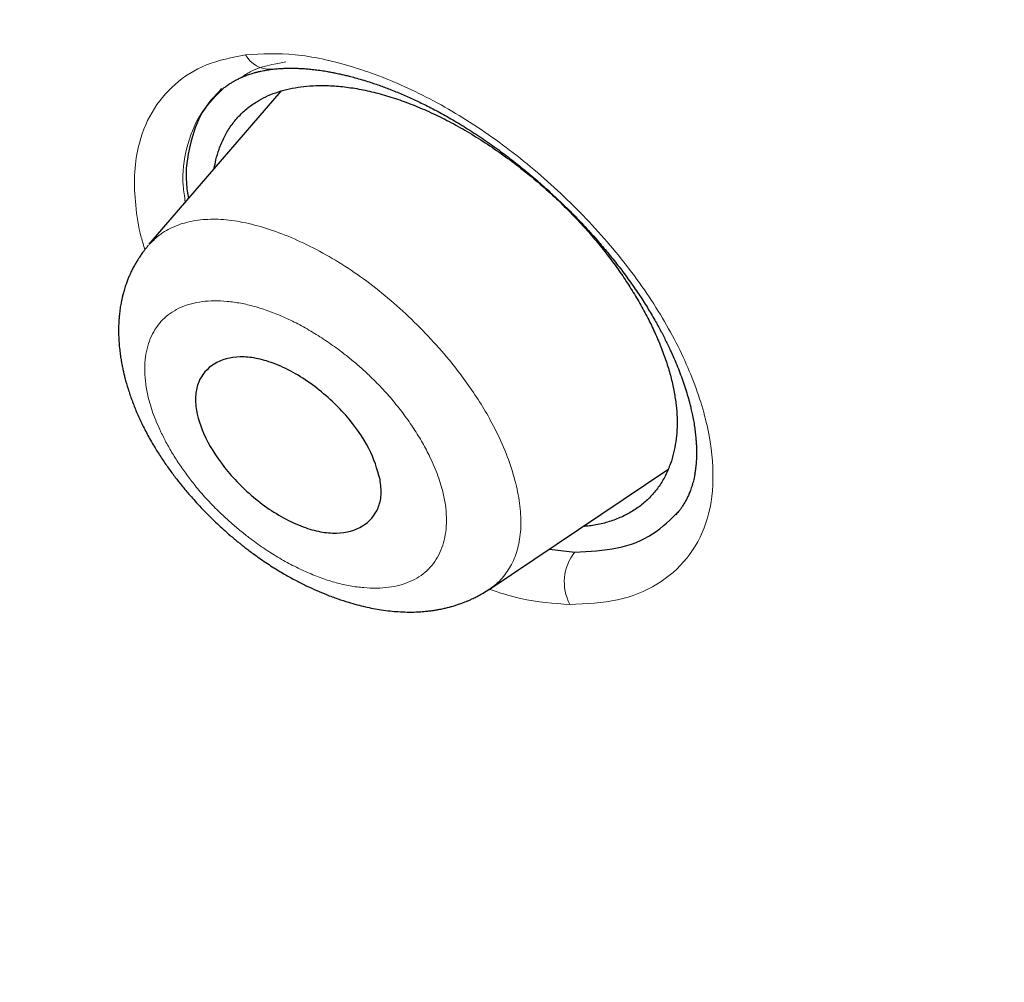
# Model space of a CAD drawing. Header units: millimetres. Extents: x 8 to 428, y 12 to 633.
# Tile 262 of 656: x 389.41 to 397.34, y 172.6 to 180.35. Entities that reach past the tile are written whole.
import ezdxf

# ---------------------------------------------------------------- set-up
doc = ezdxf.new("R2010")
doc.units = ezdxf.units.MM

msp = doc.modelspace()

# ---------------------------------------------------------------- linework, layer by layer
at = {"color": 7, "linetype": 'Continuous', "lineweight": 30}
for p, q in [((391.5143, 179.7759), (390.4518, 178.5435)), ((393.1925, 175.7637), (394.6307, 176.7298)), ((393.6775, 176.0895), (393.8809, 176.0663))]:
    msp.add_line(p, q, dxfattribs=at)
at = {"color": 8, "linetype": 'Continuous', "lineweight": 0}
msp.add_line((393.6736, 176.0869), (393.8809, 176.0663), dxfattribs=at)
for centre, radius, start, end in [((391.4273, 180.1758), 0.2239, 208.21701, 273.24408), ((394.1825, 175.8252), 0.3861, 141.36534, 207.85514)]:
    msp.add_arc(centre, radius, start, end, dxfattribs=at)
at = {"color": 7, "linetype": 'Continuous', "lineweight": 30}
for points, knots in [([(417.6766, 128.7948), (417.7806, 129.4811), (417.9876, 130.8469), (417.9966, 133.1271), (417.8554, 135.5008), (417.5761, 137.9598), (417.1567, 140.7382), (416.5718, 143.8502), (415.8134, 147.2951), (414.8705, 151.2028), (413.7487, 155.5681), (412.5272, 160.3679), (411.2402, 165.2199), (409.8014, 170.1842), (408.4069, 174.4418), (407.1285, 177.944), (406.0527, 180.6406), (404.8278, 183.4145), (403.4127, 186.2721), (401.8581, 189.0438), (400.1715, 191.6963), (398.3909, 194.1861), (396.428, 196.609), (394.3524, 198.9161), (392.2226, 201.0994), (389.7096, 203.5054), (386.8115, 206.0842), (383.5396, 208.7827), (380.2767, 211.3065), (377.031, 213.6727), (373.8111, 215.871), (370.6295, 217.9002), (367.4941, 219.78), (364.3962, 221.5689), (361.3096, 223.3457), (358.2319, 225.0507), (355.1791, 226.6265), (352.1771, 228.0234), (349.2495, 229.2215), (346.4081, 230.2219), (343.6678, 230.99), (341.3537, 231.4221), (339.4535, 231.565), (337.932, 231.4903), (336.5582, 231.1733), (335.3954, 230.5551), (334.4969, 229.6107), (333.8146, 228.3247), (333.3637, 226.7673), (333.2488, 225.5146), (333.1942, 224.9183)], [0, 0, 0, 0, 0.019898, 0.0396, 0.059165, 0.078622, 0.098013, 0.123341, 0.148581, 0.173731, 0.20787, 0.241963, 0.276212, 0.310625, 0.34521, 0.362609, 0.380135, 0.397811, 0.415673, 0.433756, 0.448997, 0.464412, 0.479837, 0.495071, 0.510122, 0.52503, 0.54719, 0.569189, 0.591089, 0.61295, 0.634797, 0.656567, 0.678195, 0.699628, 0.72106, 0.742688, 0.76446, 0.786303, 0.808169, 0.830066, 0.852064, 0.874225, 0.889133, 0.904185, 0.919416, 0.934846, 0.950253, 0.965505, 0.983583, 1, 1, 1, 1]), ([(415.4672, 128.7554), (415.5524, 129.304), (415.7228, 130.4002), (415.7717, 132.2072), (415.7093, 134.0952), (415.5413, 136.0586), (415.2909, 138.0772), (414.9112, 140.5354), (414.3594, 143.4585), (413.6071, 146.8606), (412.73, 150.4732), (411.7455, 154.2814), (410.7117, 158.2604), (409.6492, 162.2604), (408.5083, 166.313), (407.2427, 170.4418), (406.0457, 173.9607), (404.9795, 176.8321), (404.1089, 179.0194), (403.1515, 181.244), (402.0894, 183.5081), (400.9022, 185.8099), (399.682, 187.948), (398.4537, 189.9009), (397.2555, 191.6557), (395.9597, 193.3898), (394.4233, 195.2724), (392.6374, 197.2709), (390.6181, 199.3571), (388.4166, 201.4825), (386.0438, 203.6311), (383.509, 205.7868), (380.9644, 207.8325), (378.4202, 209.7779), (375.6719, 211.7809), (372.7287, 213.8002), (369.6036, 215.8028), (366.5074, 217.6657), (363.4341, 219.4428), (360.371, 221.2033), (357.3289, 222.8822), (354.3265, 224.4234), (351.5786, 225.692), (349.0874, 226.7151), (346.8438, 227.5332), (344.6653, 228.2114), (342.5652, 228.7298), (340.677, 229.0435), (339.0084, 229.1529), (337.5617, 229.0677), (336.3756, 228.7839), (335.4444, 228.3266), (334.7406, 227.7452), (334.1711, 227.0114), (333.6788, 226.0508), (333.3016, 224.8355), (333.0648, 223.3559), (332.9739, 221.7573), (333.0016, 220.0693), (333.1257, 218.3131), (333.3929, 215.9028), (333.8777, 212.7951), (334.6419, 208.9558), (335.5382, 205.0443), (336.5191, 201.0914), (337.5317, 197.1245), (338.5097, 193.3649), (339.4975, 189.7791), (340.5098, 186.361), (341.6309, 182.8841), (342.7286, 179.7783), (343.7654, 177.0671), (344.702, 174.7689), (345.7261, 172.4339), (346.8399, 170.0621), (347.6832, 168.4496), (348.1051, 167.6428)], [0, 0, 0, 0, 0.011709, 0.0234, 0.035079, 0.046745, 0.058401, 0.070053, 0.08835, 0.106637, 0.124908, 0.145647, 0.166375, 0.187119, 0.207887, 0.228673, 0.249479, 0.259892, 0.270315, 0.28075, 0.291198, 0.301658, 0.31213, 0.319994, 0.327864, 0.335737, 0.343609, 0.354092, 0.364563, 0.37502, 0.38755, 0.400066, 0.41258, 0.425091, 0.437599, 0.45323, 0.468841, 0.484431, 0.499999, 0.515569, 0.531166, 0.546782, 0.562408, 0.574915, 0.587424, 0.599934, 0.612454, 0.624987, 0.635443, 0.645912, 0.656393, 0.664263, 0.672136, 0.680006, 0.687871, 0.698343, 0.708803, 0.71925, 0.729685, 0.740108, 0.750521, 0.771326, 0.792113, 0.81288, 0.833624, 0.854353, 0.875091, 0.892532, 0.909986, 0.927451, 0.944927, 0.955919, 0.966921, 0.977933, 0.988958, 1, 1, 1, 1]), ([(363.503, 218.8847), (363.5837, 218.8382), (363.7422, 218.7468), (363.9754, 218.6121), (364.1995, 218.4826), (364.4144, 218.3583), (364.6202, 218.2391), (364.8134, 218.1271), (364.9942, 218.022), (365.1631, 217.9238), (365.3238, 217.8302), (365.4764, 217.7413), (365.6209, 217.657), (365.7572, 217.5773), (365.8853, 217.5023), (366.0053, 217.432), (366.1171, 217.3664), (366.2539, 217.286), (366.419, 217.1889), (366.6844, 217.0324), (367.0219, 216.8326), (367.4334, 216.5878), (367.8502, 216.3383), (368.3802, 216.019), (369.0216, 215.6288), (369.7746, 215.1646), (370.5291, 214.6917), (371.258, 214.2271), (371.9612, 213.7717), (372.6385, 213.3265), (373.3169, 212.8739), (373.9965, 212.4139), (374.6771, 211.9463), (375.3588, 211.4712), (376.0414, 210.9884), (376.7135, 210.5064), (377.3751, 210.0256), (378.0259, 209.5465), (378.6771, 209.0607), (379.3288, 208.5683), (379.9807, 208.0692), (380.5588, 207.621), (381.0629, 207.2258), (381.4933, 206.8856), (381.9249, 206.5415), (382.3048, 206.2361), (382.6332, 205.9701), (382.9097, 205.7448), (383.1883, 205.5165), (383.471, 205.2834), (383.7492, 205.0526), (384.024, 204.8232), (384.2948, 204.5956), (384.5722, 204.3612), (384.7968, 204.1701), (384.9649, 204.0264), (385.0719, 203.9347), (385.1724, 203.8485), (385.2654, 203.7683), (385.3511, 203.6944), (385.4294, 203.6267), (385.5003, 203.5653), (385.5574, 203.5157), (385.6021, 203.4769), (385.6358, 203.4476), (385.666, 203.4213), (385.6924, 203.3984), (385.7156, 203.3781), (385.739, 203.3577), (385.7669, 203.3334), (385.8017, 203.303), (385.8439, 203.2662), (385.8926, 203.2235), (385.947, 203.1759), (386.0312, 203.102), (386.1466, 203.0006), (386.295, 202.8696), (386.4533, 202.7293), (386.6049, 202.5945), (386.7482, 202.4665), (386.8817, 202.3469), (387.0203, 202.2222), (387.1625, 202.0938), (387.3042, 201.9654), (387.4415, 201.8405), (387.5758, 201.7179), (387.7066, 201.598), (387.8334, 201.4813), (387.9519, 201.372), (388.062, 201.2701), (388.1587, 201.1803), (388.243, 201.1018), (388.3156, 201.034), (388.3844, 200.9697), (388.4526, 200.9059), (388.5232, 200.8396), (388.6132, 200.755), (388.7243, 200.6502), (388.8584, 200.5234), (389.0009, 200.388), (389.1518, 200.2441), (389.3108, 200.0918), (389.4757, 199.9329), (389.6743, 199.7408), (389.9017, 199.5192), (390.1713, 199.2545), (390.4499, 198.9783), (390.7367, 198.6913), (391.0471, 198.3776), (391.3831, 198.0341), (391.7463, 197.6578), (392.1072, 197.2785), (392.4682, 196.8936), (392.8292, 196.503), (393.1899, 196.1064), (393.5478, 195.7066), (393.9028, 195.3033), (394.2546, 194.8967), (394.6028, 194.4872), (394.946, 194.0752), (395.2839, 193.6615), (395.6165, 193.2461), (395.9439, 192.8288), (396.2663, 192.4098), (396.5609, 192.019), (396.8299, 191.6557), (397.0753, 191.3191), (397.3202, 190.9776), (397.5647, 190.6311), (397.7645, 190.343), (397.9207, 190.1151), (398.0323, 189.9508), (398.1405, 189.7905), (398.2435, 189.6366), (398.3411, 189.4897), (398.4384, 189.3423), (398.5349, 189.1951), (398.6299, 189.0492), (398.7179, 188.9131), (398.7911, 188.7994), (398.8526, 188.7035), (398.9059, 188.6201), (398.9626, 188.5308), (399.0233, 188.4346), (399.0882, 188.3314), (399.1615, 188.214), (399.2437, 188.0815), (399.3351, 187.9329), (399.4316, 187.7747), (399.552, 187.5757), (399.693, 187.3405), (399.8511, 187.0737), (400.0046, 186.8117), (400.1531, 186.5552), (400.2969, 186.304), (400.4442, 186.0439), (400.5947, 185.7749), (400.7486, 185.4961), (400.8985, 185.2213), (401.0654, 184.9113), (401.248, 184.5674), (401.4447, 184.1904), (401.6359, 183.8178), (401.8227, 183.4479), (402.013, 183.0648), (402.2067, 182.6685), (402.4034, 182.2589), (402.5963, 181.8504), (402.7855, 181.443), (402.9712, 181.0366), (403.1539, 180.6303), (403.3346, 180.222), (403.4837, 179.8795), (403.6028, 179.6025), (403.6925, 179.3923), (403.7819, 179.1808), (403.8709, 178.9688), (403.9575, 178.7607), (404.0404, 178.5598), (404.1188, 178.3684), (404.1933, 178.1854), (404.2565, 178.0291), (404.3093, 177.8977), (404.3525, 177.7897), (404.3941, 177.6854), (404.4347, 177.5832), (404.4755, 177.48), (404.5205, 177.3659), (404.5705, 177.2384), (404.6258, 177.0968), (404.6838, 176.9475), (404.7412, 176.799), (404.7977, 176.6519), (404.853, 176.5071), (404.9091, 176.3596), (404.9645, 176.2133), (405.0177, 176.0719), (405.0713, 175.9288), (405.125, 175.7848), (405.1784, 175.6406), (405.2286, 175.5046), (405.2741, 175.3808), (405.3155, 175.2679), (405.3542, 175.1617), (405.3937, 175.0532), (405.435, 174.9392), (405.4782, 174.8193), (405.5234, 174.6937), (405.5704, 174.5623), (405.622, 174.4175), (405.6784, 174.2584), (405.7393, 174.086), (405.801, 173.9104), (405.8624, 173.7348), (405.9421, 173.5058), (406.0392, 173.2248), (406.1487, 172.9053), (406.2517, 172.6021), (406.3495, 172.3122), (406.4469, 172.0209), (406.528, 171.7765), (406.593, 171.5795), (406.6419, 171.4305), (406.6909, 171.2808), (406.74, 171.1304), (406.7891, 170.9792), (406.8378, 170.8283), (406.8855, 170.6805), (406.9317, 170.5363), (406.9761, 170.3976), (407.0184, 170.2646), (407.0581, 170.1396), (407.0952, 170.0225), (407.1296, 169.9135), (407.1601, 169.8165), (407.188, 169.7278), (407.2146, 169.643), (407.2426, 169.5533), (407.2724, 169.4579), (407.3074, 169.3453), (407.3481, 169.2143), (407.3947, 169.0634), (407.4422, 168.9091), (407.4902, 168.7527), (407.5375, 168.5978), (407.5848, 168.4423), (407.6315, 168.2885), (407.6774, 168.1365), (407.7393, 167.9306), (407.8164, 167.6731), (407.9076, 167.3663), (407.996, 167.0667), (408.0825, 166.7716), (408.2356, 166.2455), (408.4529, 165.4886), (408.73, 164.5034), (409.0009, 163.5219), (409.2665, 162.5435), (409.5274, 161.568), (409.8271, 160.4327), (410.1642, 159.1386), (410.5386, 157.6861), (410.9106, 156.2357), (411.2685, 154.8443), (411.6103, 153.5129), (411.8544, 152.5548), (412.0175, 151.9098), (412.1017, 151.5756), (412.186, 151.2394), (412.2705, 150.9012), (412.3553, 150.5599), (412.4329, 150.2461), (412.5035, 149.9589), (412.5673, 149.6983), (412.6202, 149.4808), (412.6623, 149.3075), (412.6932, 149.1797), (412.7241, 149.0515), (412.7545, 148.9251), (412.7861, 148.7936), (412.8181, 148.6599), (412.8502, 148.5254), (412.8798, 148.4006), (412.9022, 148.3063), (412.9179, 148.24), (412.9274, 148.1999), (412.936, 148.1635), (412.9433, 148.1324), (412.9494, 148.1067), (412.9542, 148.0863), (412.9584, 148.0682), (412.9635, 148.0469), (412.9702, 148.0182), (412.979, 147.9809), (412.9894, 147.9364), (413.0016, 147.8847), (413.0154, 147.8257), (413.0309, 147.7594), (413.048, 147.6861), (413.0797, 147.5499), (413.125, 147.3546), (413.1862, 147.0887), (413.2493, 146.8125), (413.3141, 146.5265), (413.3843, 146.2135), (413.4598, 145.8735), (413.5402, 145.5065), (413.6181, 145.1458), (413.6938, 144.7906), (413.7911, 144.3268), (413.9087, 143.7538), (414.0218, 143.1838), (414.1099, 142.7271), (414.1751, 142.3825), (414.2388, 142.0385), (414.3012, 141.6936), (414.3582, 141.3714), (414.4102, 141.0706), (414.4574, 140.7918), (414.5041, 140.5099), (414.5503, 140.2238), (414.5915, 139.9623), (414.6279, 139.7258), (414.6596, 139.5151), (414.6911, 139.3015), (414.718, 139.1147), (414.7402, 138.9578), (414.7574, 138.8339), (414.7735, 138.7172), (414.7883, 138.6075), (414.8021, 138.5049), (414.8147, 138.4093), (414.8263, 138.3207), (414.8369, 138.2385), (414.8471, 138.1593), (414.8584, 138.0703), (414.8712, 137.9672), (414.8858, 137.8487), (414.9013, 137.7211), (414.9174, 137.5844), (414.9343, 137.4385), (414.9517, 137.285), (414.9692, 137.1257), (414.9866, 136.9627), (415.0069, 136.7658), (415.0298, 136.5347), (415.0545, 136.269), (415.074, 136.0456), (415.0888, 135.8652), (415.0995, 135.7299), (415.1095, 135.5974), (415.1188, 135.4696), (415.1272, 135.3472), (415.1357, 135.2187), (415.1441, 135.0854), (415.1506, 134.9742), (415.155, 134.8952), (415.1577, 134.8472), (415.16, 134.804), (415.1618, 134.769), (415.1632, 134.7415), (415.1643, 134.7208), (415.1651, 134.7032), (415.166, 134.686), (415.167, 134.6662), (415.1681, 134.6421), (415.1695, 134.6139), (415.1712, 134.5782), (415.1732, 134.534), (415.1756, 134.4811), (415.178, 134.4235), (415.1805, 134.3631), (415.1839, 134.275), (415.1881, 134.1581), (415.1927, 134.0108), (415.1968, 133.858), (415.2, 133.711), (415.2023, 133.5702), (415.204, 133.437), (415.205, 133.3043), (415.2054, 133.1759), (415.2052, 133.0553), (415.2045, 132.943), (415.2034, 132.8386), (415.202, 132.7414), (415.2005, 132.6587), (415.199, 132.5894), (415.1976, 132.5322), (415.1962, 132.4777), (415.1946, 132.423), (415.1926, 132.3586), (415.1899, 132.2817), (415.1865, 132.1911), (415.1822, 132.0926), (415.1771, 131.9863), (415.1711, 131.8723), (415.1649, 131.7687), (415.1591, 131.6779), (415.154, 131.6041), (415.1489, 131.5337), (415.1439, 131.4683), (415.1391, 131.408), (415.1345, 131.3529), (415.1302, 131.3033), (415.1263, 131.2592), (415.1228, 131.2208), (415.1197, 131.1879), (415.117, 131.1598), (415.1144, 131.1336), (415.1118, 131.1065), (415.1087, 131.0765), (415.1053, 131.0426), (415.1013, 131.0044), (415.0966, 130.961), (415.0913, 130.9125), (415.0852, 130.8588), (415.0783, 130.8), (415.0705, 130.7361), (415.0618, 130.6674), (415.0524, 130.5952), (415.0424, 130.5221), (415.0291, 130.4284), (415.0125, 130.3171), (414.993, 130.1944), (414.9742, 130.0833), (414.9564, 129.9829), (414.939, 129.8888), (414.9219, 129.8006), (414.9054, 129.7184), (414.8895, 129.6419), (414.8743, 129.5711), (414.8627, 129.5186), (414.8546, 129.4828), (414.8498, 129.4616), (414.8446, 129.4392), (414.8387, 129.4136), (414.8315, 129.3832), (414.8231, 129.3477), (414.8133, 129.3073), (414.8021, 129.2619), (414.794, 129.23), (414.7898, 129.2131)], [0, 0, 0, 0, 0.002478, 0.004863, 0.007153, 0.009349, 0.011451, 0.013459, 0.015266, 0.01699, 0.01863, 0.020186, 0.021659, 0.023048, 0.024354, 0.025576, 0.026715, 0.027771, 0.029757, 0.031759, 0.035874, 0.040057, 0.044305, 0.04857, 0.056184, 0.063798, 0.071411, 0.079023, 0.08582, 0.092618, 0.099414, 0.106211, 0.113008, 0.119804, 0.126601, 0.133397, 0.139856, 0.146315, 0.152774, 0.159233, 0.165692, 0.17215, 0.176411, 0.180671, 0.184937, 0.189238, 0.191963, 0.194704, 0.197462, 0.200251, 0.20312, 0.205746, 0.208438, 0.211196, 0.214019, 0.215143, 0.216217, 0.217217, 0.218144, 0.218998, 0.219779, 0.220486, 0.22112, 0.221488, 0.221825, 0.222129, 0.222392, 0.222613, 0.222826, 0.223092, 0.223448, 0.223869, 0.224356, 0.224908, 0.225497, 0.226882, 0.228367, 0.229951, 0.231635, 0.232921, 0.23426, 0.235651, 0.237094, 0.238543, 0.239924, 0.241236, 0.242599, 0.243878, 0.245073, 0.246185, 0.247213, 0.248006, 0.248741, 0.249419, 0.250096, 0.250813, 0.251568, 0.252833, 0.254194, 0.255651, 0.257179, 0.258799, 0.260509, 0.262227, 0.264885, 0.267492, 0.270527, 0.273489, 0.276377, 0.28018, 0.28398, 0.28778, 0.29158, 0.295458, 0.299338, 0.30322, 0.307106, 0.310997, 0.314893, 0.318782, 0.322656, 0.326526, 0.330392, 0.334256, 0.33812, 0.341159, 0.344231, 0.347341, 0.350491, 0.353681, 0.355184, 0.35669, 0.358147, 0.359539, 0.360865, 0.362128, 0.363532, 0.364846, 0.36607, 0.367203, 0.367911, 0.368649, 0.369452, 0.370319, 0.37125, 0.372246, 0.373502, 0.374849, 0.376284, 0.377807, 0.380273, 0.382708, 0.385093, 0.38743, 0.389717, 0.391957, 0.394535, 0.397068, 0.399576, 0.402059, 0.405565, 0.409022, 0.412436, 0.415844, 0.419252, 0.423056, 0.426861, 0.430668, 0.434475, 0.438284, 0.442093, 0.445932, 0.449832, 0.451811, 0.453807, 0.455817, 0.457843, 0.459862, 0.46177, 0.463601, 0.465353, 0.467027, 0.468099, 0.469137, 0.47014, 0.471108, 0.472086, 0.47312, 0.474409, 0.475775, 0.477218, 0.478737, 0.480087, 0.481491, 0.482947, 0.484379, 0.485755, 0.487076, 0.488563, 0.489972, 0.491305, 0.492562, 0.493619, 0.494636, 0.495701, 0.496822, 0.497999, 0.499232, 0.500521, 0.501866, 0.503494, 0.505199, 0.506936, 0.508661, 0.510372, 0.513697, 0.51697, 0.519851, 0.522716, 0.525615, 0.528547, 0.530027, 0.531515, 0.533012, 0.534517, 0.536031, 0.537554, 0.539053, 0.54048, 0.541897, 0.543234, 0.544492, 0.54567, 0.546769, 0.547788, 0.548603, 0.54945, 0.550355, 0.551319, 0.552341, 0.553767, 0.555293, 0.556919, 0.558455, 0.560048, 0.561628, 0.56319, 0.564734, 0.566261, 0.569472, 0.5726, 0.575646, 0.578649, 0.581652, 0.591807, 0.601962, 0.612117, 0.622273, 0.632427, 0.642582, 0.657814, 0.673047, 0.688281, 0.703514, 0.716918, 0.730322, 0.733834, 0.737367, 0.740925, 0.744508, 0.748117, 0.751783, 0.754501, 0.757272, 0.760097, 0.761447, 0.76281, 0.764184, 0.765551, 0.766856, 0.768395, 0.769832, 0.771168, 0.772401, 0.772857, 0.773297, 0.77369, 0.774024, 0.774298, 0.774514, 0.77468, 0.774879, 0.775201, 0.7756, 0.776077, 0.776632, 0.777265, 0.777975, 0.778763, 0.779625, 0.782363, 0.785056, 0.788204, 0.791288, 0.794308, 0.798347, 0.802327, 0.806249, 0.810112, 0.813935, 0.821442, 0.828949, 0.83277, 0.836591, 0.840413, 0.844244, 0.848133, 0.851232, 0.854369, 0.857545, 0.860775, 0.864084, 0.866449, 0.868853, 0.871296, 0.873775, 0.87528, 0.876705, 0.87805, 0.879315, 0.8805, 0.881606, 0.882632, 0.883579, 0.884465, 0.885389, 0.886679, 0.888061, 0.889533, 0.891145, 0.892854, 0.894659, 0.896552, 0.898477, 0.900426, 0.903536, 0.906702, 0.909926, 0.911559, 0.913206, 0.914815, 0.916362, 0.917847, 0.919269, 0.921052, 0.922725, 0.923353, 0.923957, 0.924491, 0.924943, 0.925251, 0.925506, 0.925707, 0.9259, 0.926144, 0.92644, 0.926788, 0.927189, 0.927766, 0.928425, 0.929155, 0.929906, 0.930672, 0.932437, 0.934278, 0.936195, 0.938187, 0.939835, 0.941532, 0.943256, 0.944902, 0.946456, 0.947892, 0.949239, 0.950498, 0.951667, 0.95246, 0.953206, 0.953905, 0.954599, 0.955355, 0.956441, 0.957637, 0.958941, 0.960355, 0.961878, 0.96351, 0.964523, 0.965546, 0.966501, 0.967385, 0.968212, 0.968965, 0.969644, 0.970249, 0.970779, 0.971229, 0.971606, 0.971942, 0.972313, 0.972731, 0.973192, 0.973722, 0.974326, 0.975004, 0.975756, 0.976582, 0.977481, 0.978453, 0.979498, 0.980551, 0.981578, 0.983517, 0.985355, 0.98691, 0.988383, 0.989774, 0.991084, 0.992313, 0.993462, 0.994532, 0.995522, 0.995851, 0.996171, 0.996489, 0.996877, 0.997347, 0.99789, 0.998513, 0.999216, 1, 1, 1, 1]), ([(391.4407, 179.9524), (391.4553, 179.954), (391.4827, 179.9571), (391.5221, 179.9597), (391.5561, 179.9611), (391.5844, 179.9615), (391.6105, 179.9615), (391.6376, 179.961), (391.6693, 179.9597), (391.7054, 179.9576), (391.7461, 179.9542), (391.7916, 179.9493), (391.8397, 179.9428), (391.8854, 179.9355), (391.9245, 179.9284), (391.9554, 179.9223), (391.9792, 179.9172), (391.9971, 179.9133), (392.013, 179.9097), (392.035, 179.9045), (392.0681, 179.8963), (392.1143, 179.8841), (392.1683, 179.8686), (392.2367, 179.8474), (392.3151, 179.8206), (392.4069, 179.7861), (392.5002, 179.7476), (392.5972, 179.7041), (392.6995, 179.6544), (392.8101, 179.5962), (392.9293, 179.5281), (393.0521, 179.4522), (393.176, 179.3694), (393.2984, 179.2815), (393.4175, 179.1901), (393.5326, 179.0959), (393.6436, 178.9994), (393.7514, 178.8999), (393.8585, 178.7952), (393.9668, 178.6824), (394.0667, 178.5712), (394.1578, 178.4632), (394.2397, 178.3602), (394.3201, 178.2523), (394.396, 178.1429), (394.4645, 178.0363), (394.5238, 177.9368), (394.5742, 177.8454), (394.6182, 177.7596), (394.656, 177.6802), (394.6883, 177.6072), (394.7155, 177.5408), (394.7399, 177.4766), (394.7623, 177.4123), (394.7824, 177.3492), (394.797, 177.2982), (394.8079, 177.2566), (394.817, 177.2196), (394.8269, 177.1754), (394.8366, 177.1258), (394.8451, 177.0747), (394.8516, 177.0254), (394.856, 176.9821), (394.8588, 176.9439), (394.8604, 176.9097), (394.8611, 176.8757), (394.8609, 176.8431), (394.8599, 176.8135), (394.8583, 176.7875), (394.8562, 176.7623), (394.8532, 176.7347), (394.849, 176.7049), (394.8439, 176.6763), (394.8385, 176.6512), (394.8329, 176.6281), (394.8266, 176.6056), (394.8198, 176.584), (394.8127, 176.5638), (394.8058, 176.5458), (394.7988, 176.5292), (394.7912, 176.5123), (394.7836, 176.4965), (394.776, 176.4819), (394.7683, 176.468), (394.7591, 176.4523), (394.7476, 176.4341), (394.7333, 176.4134), (394.7159, 176.3905), (394.7026, 176.3752), (394.6955, 176.367)], [0, 0, 0, 0, 0.011087, 0.020681, 0.02878, 0.035382, 0.040531, 0.046694, 0.053687, 0.061511, 0.070169, 0.079662, 0.089993, 0.099818, 0.107341, 0.113439, 0.118112, 0.121356, 0.123872, 0.127327, 0.133999, 0.142729, 0.153369, 0.164194, 0.18058, 0.196201, 0.213793, 0.230503, 0.24757, 0.267648, 0.288457, 0.310009, 0.332101, 0.353958, 0.375495, 0.396711, 0.417604, 0.438169, 0.459139, 0.48141, 0.504978, 0.523505, 0.542758, 0.562741, 0.583319, 0.602909, 0.621066, 0.637746, 0.652952, 0.668244, 0.68171, 0.693785, 0.70578, 0.718358, 0.730944, 0.742698, 0.748708, 0.756148, 0.765319, 0.776183, 0.787383, 0.798173, 0.808556, 0.816455, 0.824432, 0.832579, 0.840859, 0.848407, 0.854861, 0.860948, 0.868418, 0.877299, 0.885747, 0.893013, 0.899707, 0.907289, 0.914997, 0.921482, 0.927322, 0.933089, 0.93896, 0.94579, 0.950172, 0.955009, 0.961121, 0.968678, 0.977679, 0.98812, 1, 1, 1, 1]), ([(391.0279, 179.7793), (391.0379, 179.7878), (391.0565, 179.8038), (391.0843, 179.8241), (391.109, 179.8405), (391.1303, 179.8533), (391.1478, 179.863), (391.1626, 179.8708), (391.1757, 179.8773), (391.1885, 179.8833), (391.2015, 179.8891), (391.215, 179.8948), (391.2299, 179.9008), (391.2467, 179.9071), (391.2651, 179.9135), (391.2832, 179.9193), (391.2976, 179.9235), (391.3076, 179.9263), (391.315, 179.9283), (391.324, 179.9306), (391.337, 179.9339), (391.3551, 179.938), (391.3785, 179.9428), (391.4074, 179.9479), (391.429, 179.9508), (391.4407, 179.9524)], [0, 0, 0, 0, 0.096825, 0.181299, 0.253386, 0.313043, 0.360228, 0.395489, 0.427739, 0.460019, 0.492331, 0.525122, 0.560973, 0.600307, 0.643132, 0.686282, 0.720686, 0.737454, 0.750588, 0.76741, 0.794106, 0.83069, 0.877181, 0.933607, 1, 1, 1, 1]), ([(390.9781, 179.154), (390.9822, 179.1771), (390.9917, 179.231), (391.0173, 179.3147), (391.0549, 179.4046), (391.1056, 179.4906), (391.1667, 179.5679), (391.2377, 179.6357), (391.3136, 179.69), (391.3926, 179.7326), (391.4732, 179.7653), (391.5598, 179.7908), (391.6515, 179.8089), (391.7478, 179.8197), (391.856, 179.8231), (391.9762, 179.8176), (392.1084, 179.8011), (392.244, 179.774), (392.3829, 179.7362), (392.5251, 179.6878), (392.6696, 179.6293), (392.8151, 179.5611), (392.9608, 179.4835), (393.1064, 179.3966), (393.2518, 179.3007), (393.3951, 179.1972), (393.5345, 179.087), (393.6685, 178.9712), (393.7973, 178.8496), (393.9134, 178.73), (394.0174, 178.6139), (394.1097, 178.5026), (394.1964, 178.3893), (394.2776, 178.2739), (394.3531, 178.1564), (394.4222, 178.0384), (394.4845, 177.9208), (394.5392, 177.8044), (394.5867, 177.6886), (394.6266, 177.5744), (394.6591, 177.4623), (394.6738, 177.3902), (394.6811, 177.3543)], [0, 0, 0, 0, 0.017471, 0.040804, 0.068128, 0.095487, 0.123067, 0.150501, 0.177754, 0.200397, 0.223198, 0.24625, 0.269123, 0.291913, 0.314714, 0.34262, 0.370111, 0.397353, 0.424514, 0.451766, 0.479261, 0.506544, 0.533787, 0.561158, 0.588823, 0.616721, 0.644208, 0.671456, 0.698636, 0.725921, 0.748675, 0.771328, 0.793983, 0.816744, 0.839713, 0.862988, 0.885802, 0.90859, 0.931452, 0.954502, 0.977316, 1, 1, 1, 1]), ([(391.0374, 179.7972), (390.9809, 179.7369), (390.8636, 179.6117), (390.7766, 179.347), (390.7383, 179.1116), (390.7632, 178.9538), (390.7698, 178.9123)], [0, 0, 0, 0, 0.283707, 0.5883478, 0.8920001, 1, 1, 1, 1]), ([(390.4496, 178.5376), (390.4392, 178.5251), (390.4189, 178.5009), (390.3956, 178.4693), (390.3781, 178.4441), (390.3609, 178.4173), (390.3435, 178.3884), (390.3264, 178.3575), (390.3106, 178.3259), (390.2973, 178.2971), (390.2853, 178.269), (390.2732, 178.2378), (390.2608, 178.2023), (390.2495, 178.1654), (390.2408, 178.1321), (390.2336, 178.1013), (390.2266, 178.0669), (390.2195, 178.0244), (390.214, 177.9796), (390.2101, 177.9344), (390.2079, 177.8891), (390.2074, 177.8432), (390.2084, 177.7972), (390.2111, 177.7484), (390.2159, 177.6972), (390.2221, 177.6486), (390.2286, 177.6075), (390.2353, 177.5708), (390.2424, 177.5362), (390.2502, 177.5019), (390.2632, 177.4496), (390.2838, 177.3775), (390.3151, 177.286), (390.352, 177.1933), (390.3947, 177.0992), (390.444, 177.0029), (390.4971, 176.9106), (390.5527, 176.823), (390.6074, 176.7436), (390.6612, 176.6709), (390.706, 176.614), (390.7428, 176.5692), (390.7759, 176.5302), (390.8149, 176.4858), (390.861, 176.4354), (390.9107, 176.3836), (390.9626, 176.3319), (391.0125, 176.2843), (391.0599, 176.241), (391.1015, 176.2045), (391.1364, 176.1748), (391.1647, 176.1514), (391.1871, 176.1332), (391.2085, 176.1162), (391.2337, 176.0965), (391.2665, 176.0715), (391.3072, 176.0414), (391.3546, 176.0078), (391.4054, 175.9735), (391.4719, 175.9307), (391.5505, 175.8835), (391.6397, 175.8346), (391.7229, 175.7929), (391.8028, 175.7562), (391.8853, 175.7218), (391.9707, 175.69), (392.053, 175.6632), (392.1273, 175.6421), (392.1937, 175.6258), (392.2584, 175.6122), (392.3255, 175.6007), (392.3925, 175.592), (392.4614, 175.586), (392.5304, 175.583), (392.5886, 175.5835), (392.6348, 175.5857), (392.6694, 175.5883), (392.7038, 175.5918), (392.7354, 175.5959), (392.7653, 175.6005), (392.797, 175.6062), (392.831, 175.6134), (392.8628, 175.6211), (392.8887, 175.6281), (392.9128, 175.6352), (392.9396, 175.6437), (392.9685, 175.6538), (392.9945, 175.6637), (393.0134, 175.6714), (393.0279, 175.6776), (393.0402, 175.6831), (393.0545, 175.6896), (393.0753, 175.6995), (393.1056, 175.7149), (393.1466, 175.7378), (393.1756, 175.7567), (393.1918, 175.7672)], [0, 0, 0, 0, 0.009789, 0.018976, 0.027109, 0.033334, 0.040098, 0.04901, 0.056887, 0.063434, 0.069921, 0.076924, 0.085357, 0.09483, 0.102442, 0.107896, 0.115517, 0.125664, 0.136222, 0.144969, 0.155433, 0.165958, 0.174892, 0.185356, 0.19789, 0.20815, 0.216806, 0.224376, 0.231807, 0.23912, 0.246502, 0.265576, 0.285587, 0.305504, 0.325632, 0.346655, 0.368697, 0.387124, 0.40519, 0.42218, 0.436728, 0.444772, 0.453886, 0.464616, 0.476961, 0.490921, 0.503436, 0.516524, 0.528154, 0.538107, 0.546386, 0.552994, 0.557934, 0.562074, 0.567804, 0.575264, 0.584452, 0.595368, 0.606987, 0.618139, 0.639041, 0.658076, 0.675582, 0.692229, 0.708925, 0.727862, 0.746142, 0.760974, 0.774846, 0.788157, 0.802023, 0.817462, 0.830825, 0.846173, 0.861651, 0.868464, 0.87613, 0.884231, 0.891121, 0.89715, 0.904118, 0.912301, 0.920045, 0.925875, 0.930283, 0.936714, 0.944528, 0.950716, 0.955342, 0.95821, 0.961166, 0.964269, 0.968488, 0.97639, 0.986895, 1, 1, 1, 1]), ([(392.3134, 176.6517), (392.3182, 176.6084), (392.3277, 176.5233), (392.2936, 176.3863), (392.1847, 176.2611), (392.0061, 176.211), (391.8354, 176.2256), (391.6908, 176.2658), (391.5368, 176.3368), (391.3831, 176.4349), (391.2401, 176.5511), (391.0737, 176.72), (390.9145, 176.9477), (390.8314, 177.1742), (390.8232, 177.333), (390.8556, 177.4702), (390.9651, 177.595), (391.1423, 177.6452), (391.3125, 177.6304), (391.4572, 177.5893), (391.6124, 177.517), (391.768, 177.417), (391.9118, 177.2992), (392.0768, 177.1304), (392.2399, 176.9032), (392.2894, 176.7339), (392.3134, 176.6517)], [0, 0, 0, 0, 0.032495, 0.063949, 0.124943, 0.187267, 0.218478, 0.249627, 0.283691, 0.317081, 0.349532, 0.381253, 0.44214, 0.500344, 0.532652, 0.564058, 0.624902, 0.687199, 0.718271, 0.749443, 0.784112, 0.817865, 0.850702, 0.882375, 0.942923, 1, 1, 1, 1]), ([(394.6811, 177.3543), (394.6868, 177.3188), (394.6983, 177.2478), (394.7052, 177.1459), (394.7045, 177.0476), (394.6953, 176.9534), (394.6779, 176.8631), (394.6509, 176.7721), (394.6129, 176.6822), (394.5622, 176.5963), (394.5011, 176.5197), (394.4296, 176.4523), (394.3483, 176.3946), (394.2581, 176.3468), (394.1593, 176.3098), (394.0558, 176.2833), (393.9819, 176.2745), (393.9465, 176.2702)], [0, 0, 0, 0, 0.059812, 0.119376, 0.178966, 0.23886, 0.299331, 0.360648, 0.43317, 0.504927, 0.576361, 0.647918, 0.720041, 0.791595, 0.862884, 0.934343, 1, 1, 1, 1]), ([(393.8809, 176.0663), (393.9986, 176.0718), (394.2337, 176.0829), (394.5203, 176.1973), (394.6542, 176.3309), (394.7207, 176.3973)], [0, 0, 0, 0, 0.335264, 0.669519, 1, 1, 1, 1])]:
    msp.add_open_spline(points, degree=3, knots=knots, dxfattribs=at)
at = {"color": 8, "linetype": 'Continuous', "lineweight": 0}
for points, knots in [([(363.4409, 219.0183), (364.8034, 218.2301), (367.5216, 216.6577), (371.6364, 214.1162), (375.4373, 211.536), (378.9163, 208.9904), (382.0727, 206.5334), (385.2445, 203.9029), (388.0501, 201.3905), (390.4653, 199.0649), (392.4898, 196.9783), (394.4418, 194.7971), (396.2742, 192.5299), (397.9556, 190.2079), (399.5727, 187.7107), (401.0861, 185.0701), (402.4794, 182.3195), (403.7017, 179.6207), (404.7834, 176.9729), (406.0642, 173.5201), (407.4574, 169.3131), (408.8951, 164.4002), (410.1776, 159.5795), (411.4013, 154.798), (412.5972, 150.1374), (413.6544, 145.6589), (414.5144, 141.4092), (415.0446, 137.8901), (415.3108, 135.0618), (415.3838, 132.8712), (415.3093, 130.7805), (415.0585, 129.5414), (414.9326, 128.9193)], [0, 0, 0, 0, 0.041621, 0.083027, 0.124254, 0.155187, 0.186259, 0.217684, 0.249258, 0.270278, 0.291311, 0.312423, 0.333508, 0.354515, 0.375614, 0.400882, 0.426039, 0.451271, 0.476543, 0.501735, 0.551843, 0.601883, 0.651941, 0.702019, 0.752119, 0.798831, 0.845298, 0.891449, 0.918531, 0.94558, 0.97268, 1, 1, 1, 1]), ([(390.4194, 178.5008), (390.4092, 178.5337), (390.3711, 178.6571), (390.3411, 178.8595), (390.3304, 179.1026), (390.3644, 179.3611), (390.4645, 179.6165), (390.6525, 179.841), (390.904, 180.0039), (391.1214, 180.048), (391.2301, 180.07)], [0, 0, 0, 0, 0.038999, 0.145963, 0.252724, 0.359267, 0.519122, 0.679464, 0.83987, 1, 1, 1, 1]), ([(391.2301, 180.07), (391.3601, 180.0761), (391.6201, 180.0884), (392.0682, 179.9908), (392.5361, 179.8147), (393.0122, 179.5552), (393.4746, 179.2223), (393.9052, 178.8335), (394.2871, 178.4041), (394.6016, 177.9502), (394.8297, 177.4926), (394.9671, 177.0519), (395.01, 176.6451), (394.9537, 176.29), (394.7971, 176.0038), (394.553, 175.7954), (394.2365, 175.6626), (393.973, 175.6507), (393.8412, 175.6448)], [0, 0, 0, 0, 0.062609, 0.125232, 0.187761, 0.250153, 0.312595, 0.375129, 0.437666, 0.50026, 0.562912, 0.625482, 0.687948, 0.750293, 0.812607, 0.874978, 0.937435, 1, 1, 1, 1]), ([(391.5541, 180.0115), (391.452, 179.9935), (391.3176, 179.9697), (391.2187, 179.9023), (391.1949, 179.8861)], [0, 0, 0, 0, 0.75973, 1, 1, 1, 1]), ([(391.0303, 179.7796), (390.97, 179.7168), (390.8477, 179.5894), (390.7497, 179.3263), (390.7137, 179.0865), (390.7381, 178.9272), (390.7449, 178.8834)], [0, 0, 0, 0, 0.290382, 0.589139, 0.887163, 1, 1, 1, 1]), ([(390.4538, 178.5417), (390.4843, 178.572), (390.5461, 178.6333), (390.667, 178.696), (390.8068, 178.7361), (390.9646, 178.75), (391.1385, 178.7367), (391.3253, 178.6966), (391.5216, 178.6317), (391.7236, 178.5435), (391.9279, 178.4336), (392.131, 178.3033), (392.3299, 178.1533), (392.5216, 177.9862), (392.7034, 177.8053), (392.8581, 177.6297), (392.9867, 177.4648), (393.0918, 177.3138), (393.1846, 177.1616), (393.2728, 176.9931), (393.3502, 176.8104), (393.4096, 176.6179), (393.4433, 176.4353), (393.4507, 176.2658), (393.4309, 176.1127), (393.3837, 175.9787), (393.3092, 175.8678), (393.2433, 175.7977), (393.1964, 175.7721), (393.1895, 175.7684)], [0, 0, 0, 0, 0.038885, 0.078776, 0.118539, 0.158147, 0.197717, 0.237467, 0.27733, 0.317185, 0.356901, 0.396381, 0.435775, 0.475428, 0.515279, 0.55522, 0.585185, 0.615122, 0.645034, 0.674939, 0.714819, 0.754725, 0.794611, 0.834418, 0.874116, 0.913749, 0.953416, 0.993137, 1, 1, 1, 1]), ([(390.4204, 177.4699), (390.4243, 177.4359), (390.432, 177.3679), (390.456, 177.2718), (390.484, 177.1856), (390.5135, 177.1096), (390.5502, 177.0278), (390.5946, 176.9406), (390.6479, 176.8484), (390.7071, 176.7568), (390.7717, 176.6666), (390.8474, 176.5712), (390.9353, 176.4718), (391.0252, 176.3811), (391.1077, 176.3054), (391.1813, 176.2427), (391.2698, 176.1729), (391.3731, 176.0986), (391.4908, 176.0235), (391.6094, 175.9575), (391.7279, 175.9009), (391.8454, 175.8541), (391.9606, 175.818), (392.0733, 175.7926), (392.1822, 175.778), (392.2861, 175.7739), (392.3831, 175.7806), (392.4728, 175.7983), (392.5546, 175.8265), (392.6277, 175.8651), (392.691, 175.9141), (392.7443, 175.9735), (392.7872, 176.0428), (392.8196, 176.1203), (392.8404, 176.2052), (392.8493, 176.297), (392.8464, 176.3949), (392.8318, 176.4979), (392.8081, 176.5934), (392.7797, 176.6792), (392.75, 176.7546), (392.7097, 176.8433), (392.6562, 176.9453), (392.5863, 177.0596), (392.5074, 177.1726), (392.4204, 177.2829), (392.3261, 177.3891), (392.2363, 177.4793), (392.1537, 177.5549), (392.0796, 177.6177), (391.9913, 177.6875), (391.888, 177.7618), (391.7703, 177.8372), (391.6517, 177.9041), (391.5332, 177.9612), (391.4164, 178.0083), (391.3015, 178.045), (391.1895, 178.0709), (391.0812, 178.086), (390.978, 178.0905), (390.8814, 178.0842), (390.7922, 178.0669), (390.7108, 178.0389), (390.638, 178.0005), (390.5748, 177.9515), (390.5217, 177.8922), (390.479, 177.8234), (390.4468, 177.7462), (390.4261, 177.6611), (390.4157, 177.5694), (390.4189, 177.5029), (390.4204, 177.4699)], [0, 0, 0, 0, 0.015533, 0.031028, 0.041421, 0.051919, 0.062569, 0.075072, 0.087578, 0.100204, 0.11272, 0.125062, 0.140626, 0.156116, 0.166485, 0.176942, 0.187534, 0.203308, 0.218889, 0.234423, 0.250055, 0.265588, 0.281081, 0.296686, 0.312549, 0.328305, 0.34388, 0.359413, 0.375045, 0.390582, 0.406063, 0.421644, 0.437476, 0.453343, 0.468975, 0.484524, 0.500147, 0.515726, 0.531227, 0.541601, 0.552064, 0.562661, 0.578265, 0.593872, 0.60959, 0.625154, 0.6406, 0.656047, 0.666429, 0.676931, 0.687598, 0.703219, 0.71889, 0.734581, 0.750073, 0.765663, 0.781164, 0.79673, 0.812511, 0.828286, 0.843862, 0.85938, 0.874985, 0.890565, 0.906067, 0.92164, 0.937436, 0.95307, 0.968677, 0.984429, 1, 1, 1, 1]), ([(393.8412, 175.6448), (393.7117, 175.6529), (393.5049, 175.6657), (393.2761, 175.7391), (393.1907, 175.7665)], [0, 0, 0, 0, 0.626465, 1, 1, 1, 1])]:
    msp.add_open_spline(points, degree=3, knots=knots, dxfattribs=at)

doc.saveas('drawing.dxf')
